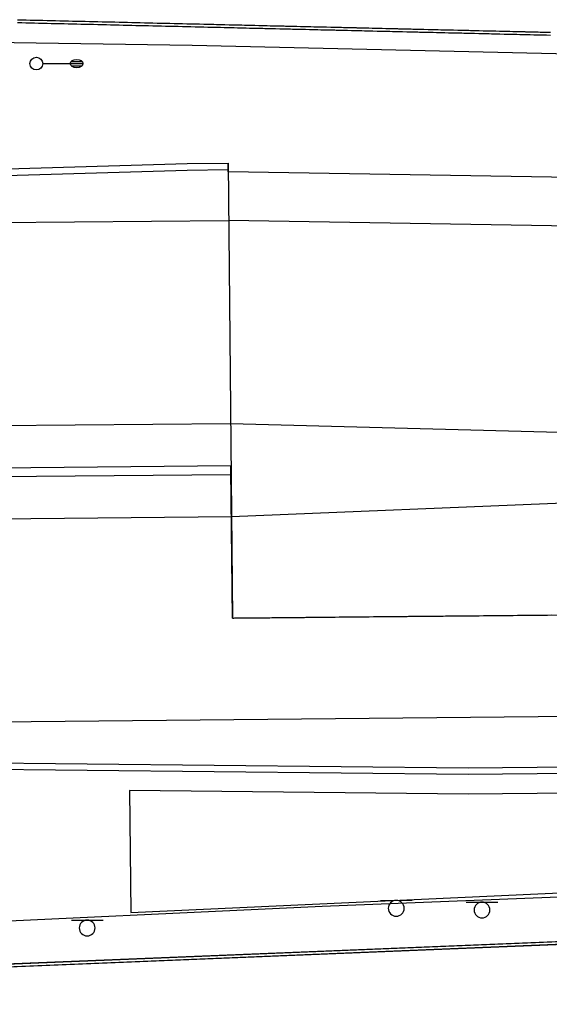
# Model space of a CAD drawing. Extents: x 2145380 to 2157287, y 139568 to 149130.
# Drawn here: x 2147682.7 to 2147807.8, y 142937.5 to 143170.5 of the extents above; entities that cross this region are included whole.
import ezdxf

# ---------------------------------------------------------------- set-up
doc = ezdxf.new("R2010")
doc.units = 0
for name, color, linetype in [('PR_PREVIOUSLY CONSTRUCTED', 7, 'Continuous'), ('TOPO_Asphalt', 7, 'Continuous'), ('TOPO_Curb Back', 7, 'Continuous'), ('TOPO_Guardrail', 7, 'Continuous'), ('TOPO_Light Pole', 7, 'Continuous'), ('TOPO_Sign', 7, 'Continuous')]:
    doc.layers.add(name, color=color, linetype=linetype)

# ---------------------------------------------------------------- blocks, each defined once
blk = doc.blocks.new('LP')
at = {"layer": 'TOPO_Light Pole'}
blk.add_line((3.81, 0), (20.32, 0), dxfattribs=at)
for points in [[(20.32, 0), (27.94, 0)], [(20.32, 0), (23.5, 0)], [(20.83, 1.27), (27.43, 1.27)], [(20.83, 1.27), (23.5, 1.27)], [(23.71, 1.27), (27.43, 1.27)], [(23.71, 0), (27.94, 0)], [(20.83, -1.27), (27.43, -1.27)], [(20.83, -1.27), (23.5, -1.27)], [(23.71, -1.27), (27.43, -1.27)]]:
    blk.add_lwpolyline(points, dxfattribs=at)
blk.add_circle((0, 0), 3.81, dxfattribs=at)
blk.add_ellipse((24.13, 0), major_axis=(3.81, 0), ratio=0.666667, dxfattribs=at)

msp = doc.modelspace()

# ---------------------------------------------------------------- linework, layer by layer
at = {"layer": 'PR_PREVIOUSLY CONSTRUCTED'}
for p, q in [((2147731.92, 143136.55), (2147732.94, 143029.05)), ((2147731.94, 143134.55), (2147731.92, 143136.55)), ((2146746.76, 143113.71), (2147732.05, 143123.05)), ((2146353.97, 143061.98), (2147732.51, 143075.05)), ((2147468.57, 143062.61), (2147732.6, 143065.11)), ((2147732.62, 143062.99), (2147732.6, 143065.11)), ((2147468.59, 143060.48), (2147732.62, 143062.99)), ((2147732.94, 143029.05), (2147732.61, 143064.05)), ((2146054.19, 143037.14), (2147732.71, 143053.05)), ((2147732.94, 143029.05), (2148008.26, 143031.66)), ((2146653.08, 142994.81), (2148008.49, 143007.66)), ((2148110.32, 142964.83), (2147458.3, 142938.16)), ((2148110.35, 142964.17), (2147458.32, 142937.5))]:
    msp.add_line(p, q, dxfattribs=at)
for points in [[(2147682.18, 143169.82), (2147683.18, 143169.8), (2147684.18, 143169.77), (2147685.18, 143169.75), (2147686.18, 143169.73), (2147687.18, 143169.7), (2147688.18, 143169.68), (2147689.18, 143169.66), (2147690.18, 143169.63), (2147691.18, 143169.61), (2147692.18, 143169.59), (2147693.18, 143169.56), (2147694.18, 143169.54), (2147695.18, 143169.52), (2147696.18, 143169.49), (2147697.18, 143169.47), (2147698.18, 143169.44), (2147699.18, 143169.42), (2147700.18, 143169.4), (2147701.18, 143169.38), (2147702.18, 143169.35), (2147703.18, 143169.33), (2147704.18, 143169.3), (2147705.18, 143169.28), (2147706.18, 143169.26), (2147707.18, 143169.23), (2147708.18, 143169.21), (2147709.18, 143169.19), (2147710.17, 143169.16), (2147711.17, 143169.14), (2147712.17, 143169.12), (2147713.17, 143169.09), (2147714.17, 143169.07), (2147715.17, 143169.05), (2147716.17, 143169.02), (2147717.17, 143169), (2147718.17, 143168.97), (2147719.17, 143168.95), (2147720.17, 143168.93), (2147721.17, 143168.9), (2147722.17, 143168.88), (2147723.17, 143168.86), (2147724.17, 143168.83), (2147725.17, 143168.81), (2147726.17, 143168.79), (2147727.17, 143168.76), (2147727.38, 143168.76), (2147728.17, 143168.74), (2147728.58, 143168.73), (2147729.17, 143168.71), (2147729.78, 143168.7), (2147730.17, 143168.69), (2147730.99, 143168.67), (2147731.17, 143168.67), (2147732.17, 143168.64), (2147732.19, 143168.64), (2147733.17, 143168.62), (2147733.4, 143168.62), (2147734.17, 143168.6), (2147734.6, 143168.59), (2147735.17, 143168.57), (2147735.81, 143168.56), (2147736.17, 143168.55), (2147737.01, 143168.53), (2147737.17, 143168.53), (2147738.17, 143168.5), (2147738.22, 143168.5), (2147739.17, 143168.48), (2147739.42, 143168.47), (2147740.17, 143168.46), (2147740.62, 143168.44), (2147741.17, 143168.43), (2147741.83, 143168.42), (2147742.17, 143168.41), (2147743.03, 143168.39), (2147743.17, 143168.39), (2147744.17, 143168.36), (2147744.24, 143168.36), (2147745.17, 143168.34), (2147745.44, 143168.33), (2147746.17, 143168.32), (2147746.65, 143168.3), (2147747.17, 143168.29), (2147747.85, 143168.27), (2147748.17, 143168.27), (2147749.06, 143168.25), (2147749.17, 143168.24), (2147750.16, 143168.22), (2147750.26, 143168.22), (2147751.16, 143168.2), (2147751.46, 143168.19), (2147752.16, 143168.17), (2147752.67, 143168.16), (2147753.16, 143168.15), (2147753.87, 143168.13), (2147754.16, 143168.13), (2147755.08, 143168.1), (2147755.16, 143168.1), (2147756.16, 143168.08), (2147756.28, 143168.08), (2147757.16, 143168.06), (2147757.49, 143168.05), (2147758.16, 143168.03), (2147758.69, 143168.02), (2147759.16, 143168.01), (2147759.9, 143167.99), (2147760.16, 143167.98), (2147761.1, 143167.96), (2147761.16, 143167.96), (2147762.16, 143167.94), (2147762.31, 143167.93), (2147763.16, 143167.91), (2147763.51, 143167.91), (2147764.16, 143167.89), (2147764.71, 143167.88), (2147765.16, 143167.87), (2147765.92, 143167.85), (2147766.16, 143167.84), (2147767.12, 143167.82), (2147767.16, 143167.82), (2147768.16, 143167.8), (2147768.33, 143167.79), (2147769.16, 143167.77), (2147769.53, 143167.76), (2147770.16, 143167.75), (2147770.74, 143167.74), (2147771.16, 143167.73), (2147771.94, 143167.71), (2147772.16, 143167.7), (2147773.15, 143167.68), (2147773.16, 143167.68), (2147774.16, 143167.66), (2147774.35, 143167.65), (2147775.16, 143167.63), (2147775.55, 143167.62), (2147776.16, 143167.61), (2147776.76, 143167.59), (2147777.16, 143167.58), (2147777.96, 143167.57), (2147778.16, 143167.56), (2147779.16, 143167.54), (2147779.17, 143167.54), (2147780.16, 143167.51), (2147780.37, 143167.51), (2147781.16, 143167.49), (2147781.58, 143167.48), (2147782.15, 143167.47), (2147782.78, 143167.45), (2147783.15, 143167.44), (2147783.99, 143167.42), (2147784.15, 143167.42), (2147785.15, 143167.4), (2147785.19, 143167.4), (2147786.15, 143167.37), (2147786.4, 143167.37), (2147787.15, 143167.35), (2147787.6, 143167.34), (2147788.15, 143167.33), (2147788.8, 143167.31), (2147789.15, 143167.3), (2147790.01, 143167.28), (2147790.15, 143167.28), (2147791.15, 143167.26), (2147791.21, 143167.25), (2147792.15, 143167.23), (2147792.42, 143167.22), (2147793.15, 143167.21), (2147793.62, 143167.2), (2147794.15, 143167.18), (2147794.83, 143167.17), (2147795.15, 143167.16), (2147796.03, 143167.14), (2147796.15, 143167.14), (2147797.15, 143167.11), (2147797.24, 143167.11), (2147798.15, 143167.09), (2147798.44, 143167.08), (2147799.15, 143167.07), (2147799.65, 143167.05), (2147800.15, 143167.04), (2147800.85, 143167.03), (2147801.15, 143167.02), (2147802.05, 143167), (2147802.15, 143167), (2147803.15, 143166.97), (2147803.26, 143166.97), (2147804.15, 143166.95), (2147804.46, 143166.94), (2147805.15, 143166.92), (2147805.67, 143166.91), (2147806.15, 143166.9), (2147806.87, 143166.88), (2147807.15, 143166.88), (2147808.08, 143166.86)], [(2147682.2, 143170.49), (2147683.2, 143170.47), (2147684.2, 143170.44), (2147685.2, 143170.42), (2147686.2, 143170.39), (2147687.2, 143170.37), (2147688.2, 143170.35), (2147689.2, 143170.32), (2147690.2, 143170.3), (2147691.2, 143170.28), (2147692.2, 143170.25), (2147693.2, 143170.23), (2147694.2, 143170.21), (2147695.19, 143170.18), (2147696.19, 143170.16), (2147697.19, 143170.14), (2147698.19, 143170.11), (2147699.19, 143170.09), (2147700.19, 143170.07), (2147701.19, 143170.04), (2147702.19, 143170.02), (2147703.19, 143169.99), (2147704.19, 143169.97), (2147705.19, 143169.95), (2147706.19, 143169.92), (2147707.19, 143169.9), (2147708.19, 143169.88), (2147709.19, 143169.85), (2147710.19, 143169.83), (2147711.19, 143169.81), (2147712.19, 143169.78), (2147713.19, 143169.76), (2147714.19, 143169.74), (2147715.19, 143169.71), (2147716.19, 143169.69), (2147717.19, 143169.66), (2147718.19, 143169.64), (2147719.19, 143169.62), (2147720.19, 143169.6), (2147721.19, 143169.57), (2147722.19, 143169.55), (2147723.19, 143169.52), (2147724.19, 143169.5), (2147725.19, 143169.48), (2147726.19, 143169.45), (2147727.19, 143169.43), (2147727.39, 143169.42), (2147728.19, 143169.41), (2147728.6, 143169.4), (2147729.19, 143169.38), (2147729.8, 143169.37), (2147730.19, 143169.36), (2147731, 143169.34), (2147731.19, 143169.34), (2147732.19, 143169.31), (2147732.21, 143169.31), (2147733.19, 143169.29), (2147733.41, 143169.28), (2147734.18, 143169.27), (2147734.62, 143169.26), (2147735.18, 143169.24), (2147735.82, 143169.23), (2147736.18, 143169.22), (2147737.03, 143169.2), (2147737.18, 143169.19), (2147738.18, 143169.17), (2147738.23, 143169.17), (2147739.18, 143169.15), (2147739.44, 143169.14), (2147740.18, 143169.12), (2147740.64, 143169.11), (2147741.18, 143169.1), (2147741.85, 143169.08), (2147742.18, 143169.08), (2147743.05, 143169.06), (2147743.18, 143169.05), (2147744.18, 143169.03), (2147744.25, 143169.03), (2147745.18, 143169.01), (2147745.46, 143169), (2147746.18, 143168.98), (2147746.66, 143168.97), (2147747.18, 143168.96), (2147747.87, 143168.94), (2147748.18, 143168.93), (2147749.07, 143168.91), (2147749.18, 143168.91), (2147750.18, 143168.89), (2147750.28, 143168.89), (2147751.18, 143168.86), (2147751.48, 143168.86), (2147752.18, 143168.84), (2147752.69, 143168.83), (2147753.18, 143168.82), (2147753.89, 143168.8), (2147754.18, 143168.79), (2147755.09, 143168.77), (2147755.18, 143168.77), (2147756.18, 143168.75), (2147756.3, 143168.74), (2147757.18, 143168.72), (2147757.5, 143168.72), (2147758.18, 143168.7), (2147758.71, 143168.69), (2147759.18, 143168.68), (2147759.91, 143168.66), (2147760.18, 143168.65), (2147761.12, 143168.63), (2147761.18, 143168.63), (2147762.18, 143168.61), (2147762.32, 143168.6), (2147763.18, 143168.58), (2147763.53, 143168.57), (2147764.18, 143168.56), (2147764.73, 143168.55), (2147765.18, 143168.54), (2147765.94, 143168.52), (2147766.18, 143168.51), (2147767.14, 143168.49), (2147767.17, 143168.49), (2147768.17, 143168.46), (2147768.34, 143168.46), (2147769.17, 143168.44), (2147769.55, 143168.43), (2147770.17, 143168.42), (2147770.75, 143168.4), (2147771.17, 143168.39), (2147771.96, 143168.38), (2147772.17, 143168.37), (2147773.16, 143168.35), (2147773.17, 143168.35), (2147774.17, 143168.32), (2147774.37, 143168.32), (2147775.17, 143168.3), (2147775.57, 143168.29), (2147776.17, 143168.28), (2147776.77, 143168.26), (2147777.17, 143168.25), (2147777.98, 143168.23), (2147778.17, 143168.23), (2147779.17, 143168.2), (2147779.18, 143168.2), (2147780.17, 143168.18), (2147780.39, 143168.18), (2147781.17, 143168.16), (2147781.59, 143168.15), (2147782.17, 143168.13), (2147782.8, 143168.12), (2147783.17, 143168.11), (2147784, 143168.09), (2147784.17, 143168.09), (2147785.17, 143168.06), (2147785.21, 143168.06), (2147786.17, 143168.04), (2147786.41, 143168.04), (2147787.17, 143168.02), (2147787.62, 143168.01), (2147788.17, 143167.99), (2147788.82, 143167.98), (2147789.17, 143167.97), (2147790.02, 143167.95), (2147790.17, 143167.95), (2147791.17, 143167.92), (2147791.23, 143167.92), (2147792.17, 143167.9), (2147792.43, 143167.89), (2147793.17, 143167.88), (2147793.64, 143167.86), (2147794.17, 143167.85), (2147794.84, 143167.84), (2147795.17, 143167.83), (2147796.05, 143167.81), (2147796.17, 143167.8), (2147797.17, 143167.78), (2147797.25, 143167.78), (2147798.17, 143167.76), (2147798.46, 143167.75), (2147799.17, 143167.73), (2147799.66, 143167.72), (2147800.17, 143167.71), (2147800.87, 143167.69), (2147801.17, 143167.69), (2147802.07, 143167.67), (2147802.17, 143167.66), (2147803.17, 143167.64), (2147803.27, 143167.64), (2147804.17, 143167.62), (2147804.48, 143167.61), (2147805.17, 143167.59), (2147805.68, 143167.58), (2147806.16, 143167.57), (2147806.89, 143167.55), (2147807.16, 143167.55), (2147808.09, 143167.52)], [(2146746.61, 143129.21), (2147125.89, 143132.8), (2147166.18, 143125.18), (2147422.32, 143127.61), (2147722.25, 143136.46), (2147731.92, 143136.55)], [(2146746.63, 143127.71), (2147125.75, 143131.3), (2147166.04, 143123.68), (2147422.35, 143126.11), (2147722.28, 143134.96), (2147731.94, 143135.05)], [(2147732.94, 143029.05), (2147733.27, 143029.05), (2147733.56, 143029.06), (2147734.27, 143029.06), (2147734.93, 143029.07), (2147735.27, 143029.07), (2147736.27, 143029.08), (2147736.3, 143029.08), (2147737.27, 143029.09), (2147737.67, 143029.1), (2147738.27, 143029.1), (2147739.03, 143029.11), (2147739.27, 143029.11), (2147740.27, 143029.12), (2147740.4, 143029.12), (2147741.27, 143029.13), (2147741.76, 143029.13), (2147742.27, 143029.14), (2147743.13, 143029.15), (2147743.27, 143029.15), (2147744.27, 143029.16), (2147744.5, 143029.16), (2147745.27, 143029.17), (2147745.87, 143029.17), (2147746.27, 143029.18), (2147747.23, 143029.19), (2147747.27, 143029.19), (2147748.27, 143029.2), (2147748.6, 143029.2), (2147749.27, 143029.21), (2147749.96, 143029.21), (2147750.27, 143029.22), (2147751.27, 143029.22), (2147751.33, 143029.23), (2147752.27, 143029.23), (2147752.7, 143029.24), (2147753.27, 143029.24), (2147754.06, 143029.25), (2147754.27, 143029.25), (2147755.27, 143029.26), (2147755.43, 143029.27), (2147756.27, 143029.27), (2147756.8, 143029.28), (2147757.27, 143029.28), (2147758.17, 143029.29), (2147758.27, 143029.29), (2147759.27, 143029.3), (2147759.53, 143029.3), (2147760.27, 143029.31), (2147760.9, 143029.32), (2147761.27, 143029.32), (2147762.26, 143029.33), (2147762.27, 143029.33), (2147763.27, 143029.34), (2147763.63, 143029.34), (2147764.27, 143029.35), (2147765, 143029.36), (2147765.27, 143029.36), (2147766.27, 143029.37), (2147766.37, 143029.37), (2147767.27, 143029.38), (2147767.73, 143029.38), (2147768.27, 143029.39), (2147769.1, 143029.39), (2147769.27, 143029.4), (2147770.27, 143029.41), (2147770.46, 143029.41), (2147771.27, 143029.41), (2147771.83, 143029.42), (2147772.27, 143029.42), (2147773.2, 143029.43), (2147773.27, 143029.43), (2147774.27, 143029.44), (2147774.56, 143029.45), (2147775.27, 143029.45), (2147775.93, 143029.46), (2147776.27, 143029.46), (2147777.27, 143029.47), (2147777.3, 143029.47), (2147778.27, 143029.48), (2147778.66, 143029.48), (2147779.27, 143029.49), (2147780.03, 143029.5), (2147780.27, 143029.5), (2147781.27, 143029.51), (2147781.4, 143029.51), (2147782.27, 143029.52), (2147782.76, 143029.52), (2147783.27, 143029.53), (2147784.13, 143029.54), (2147784.27, 143029.54), (2147785.27, 143029.55), (2147785.5, 143029.55), (2147786.27, 143029.56), (2147786.86, 143029.56), (2147787.27, 143029.57), (2147788.23, 143029.58), (2147788.27, 143029.58), (2147789.27, 143029.59), (2147789.6, 143029.59), (2147790.27, 143029.6), (2147790.96, 143029.6), (2147791.27, 143029.6), (2147792.27, 143029.61), (2147792.33, 143029.61), (2147793.27, 143029.62), (2147793.7, 143029.63), (2147794.27, 143029.63), (2147795.06, 143029.64), (2147795.27, 143029.64), (2147796.27, 143029.65), (2147796.43, 143029.65), (2147797.27, 143029.66), (2147797.8, 143029.67), (2147798.27, 143029.67), (2147799.16, 143029.68), (2147799.27, 143029.68), (2147800.27, 143029.69), (2147800.53, 143029.69), (2147801.27, 143029.7), (2147801.9, 143029.7), (2147802.27, 143029.71), (2147803.26, 143029.72), (2147803.27, 143029.72), (2147804.27, 143029.73), (2147804.63, 143029.73), (2147805.27, 143029.74), (2147806, 143029.74), (2147806.27, 143029.75), (2147807.27, 143029.76), (2147807.36, 143029.76), (2147808.27, 143029.77)], [(2148008.6, 142995.66), (2147788.63, 142993.58), (2147488.58, 142996.73), (2147268.56, 142994.65), (2146968.63, 142985.8), (2146955.12, 142985.68), (2146653.19, 142982.81)], [(2148008.62, 142994.16), (2147788.62, 142992.08), (2147488.58, 142995.23), (2147486.65, 142995.22)], [(2148008.66, 142989.5), (2147788.62, 142987.41), (2147708.66, 142988.25), (2147708.93, 142959.42), (2148055.74, 142975.32), (2148108.42, 142977.52), (2148209.49, 142977.66), (2148209.49, 142977.66), (2148209.71, 142986)]]:
    msp.add_lwpolyline(points, dxfattribs=at)
at = {"layer": 'TOPO_Asphalt'}
for p, q in [((2148326.9, 143124.43), (2147731.94, 143134.55)), ((2148343.89, 143112.85), (2147732.05, 143123.05)), ((2147732.51, 143075.05), (2147832.97, 143072.35)), ((2147732.71, 143053.05), (2147837.35, 143057.4))]:
    msp.add_line(p, q, dxfattribs=at)
at = {"layer": 'TOPO_Curb Back'}
for points in [[(2147458.3, 142938.17), (2148110.32, 142964.84)], [(2147458.32, 142937.5), (2148110.35, 142964.17)]]:
    msp.add_lwpolyline(points, dxfattribs=at)
at = {"layer": 'TOPO_Guardrail'}
for points in [[(2147999.03, 143159.2), (2147959.42, 143159.17), (2147885.03, 143160.66), (2147723.44, 143164.36), (2147670.79, 143165.22), (2147650.01, 143166.02), (2147624.05, 143166.57), (2147576.68, 143168.04)], [(2147556.66, 142952.03), (2147579.97, 142952.4), (2147659.95, 142956.51), (2147754.19, 142960.96), (2147837.91, 142964.2), (2147945.71, 142969.89), (2148041.69, 142974.62), (2148093.56, 142976.12)]]:
    msp.add_lwpolyline(points, dxfattribs=at)
at = {"layer": 'TOPO_Sign'}
for points in [[(2147767.91, 142962.3), (2147775.4, 142962.31)], [(2147769.79, 142960.43), (2147769.79, 142960.43)], [(2147771.66, 142962.3), (2147771.66, 142962.3)], [(2147773.53, 142960.43), (2147773.53, 142960.43)], [(2147788.16, 142961.9), (2147795.65, 142961.9)], [(2147791.91, 142961.9), (2147791.91, 142961.9)], [(2147771.66, 142958.56), (2147771.66, 142958.56)], [(2147790.04, 142960.03), (2147790.04, 142960.03)], [(2147791.91, 142958.16), (2147791.91, 142958.16)], [(2147793.77, 142960.03), (2147793.77, 142960.03)], [(2147694.91, 142957.64), (2147702.4, 142957.65)], [(2147696.79, 142955.77), (2147696.79, 142955.77)], [(2147698.66, 142957.64), (2147698.66, 142957.64)], [(2147700.53, 142955.77), (2147700.53, 142955.77)], [(2147698.66, 142953.91), (2147698.66, 142953.91)]]:
    msp.add_lwpolyline(points, dxfattribs=at)
for centre, start, end in [((2147771.66, 142960.43), 90, 180), ((2147771.66, 142960.43), 180, 270), ((2147771.66, 142960.43), 360, 90), ((2147771.66, 142960.43), 270, 0), ((2147791.91, 142960.03), 90, 180), ((2147791.91, 142960.03), 360, 90), ((2147791.91, 142960.03), 180, 270), ((2147791.91, 142960.03), 270, 0), ((2147698.66, 142955.77), 90, 180), ((2147698.66, 142955.77), 180, 270), ((2147698.66, 142955.77), 360, 90), ((2147698.66, 142955.77), 270, 0)]:
    msp.add_arc(centre, 1.87, start, end, dxfattribs=at)

# ---------------------------------------------------------------- block references
at = {"layer": 'TOPO_Light Pole', "xscale": 0.39370000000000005, "yscale": 0.3937000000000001}
msp.add_blockref('LP', (2147686.64, 143160.11), dxfattribs=at)

doc.saveas('drawing.dxf')
